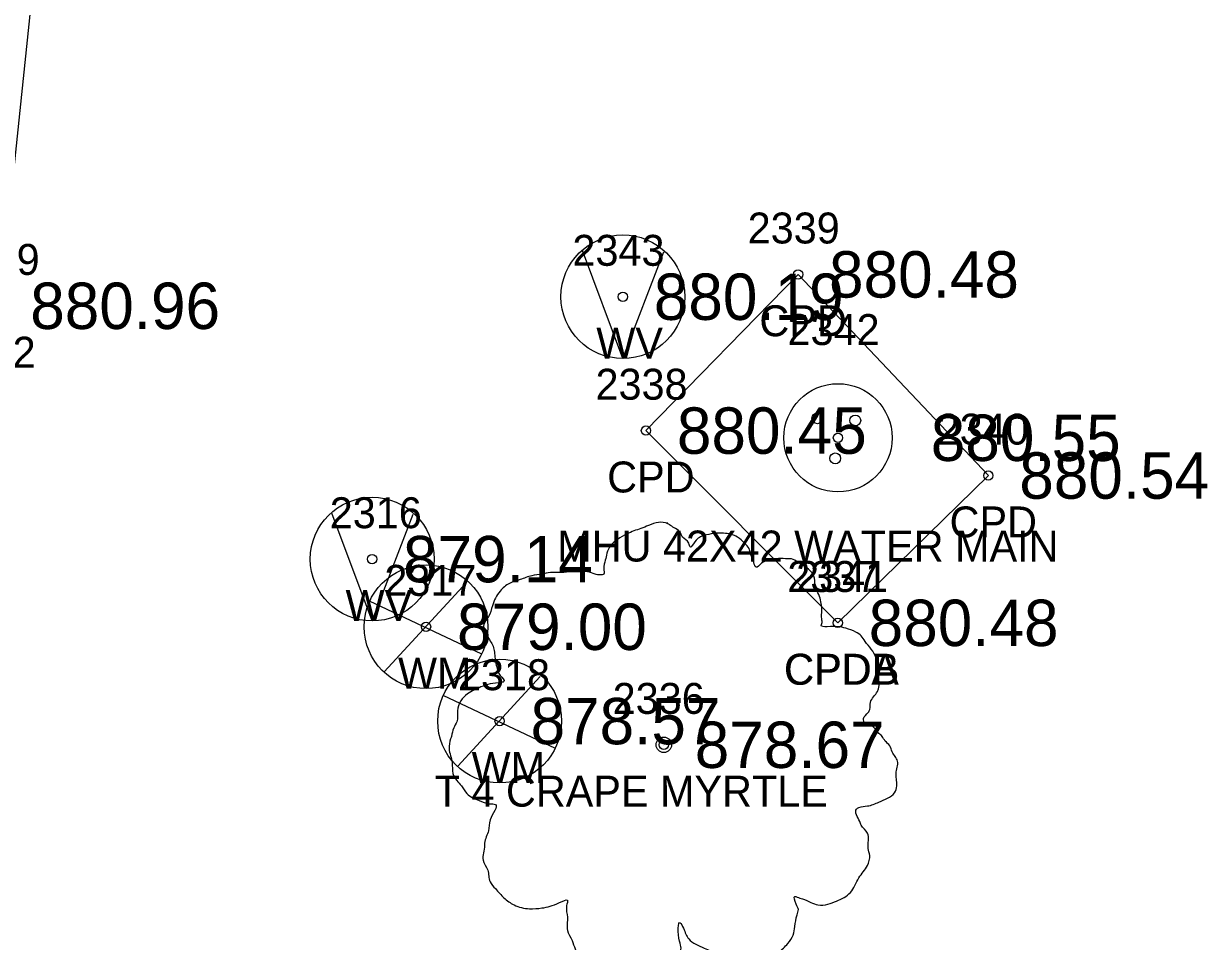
# Model space of a CAD drawing. Extents: x 1622501 to 1626664, y 1117816 to 1121579.
# Drawn here: x 1623647.96 to 1623686.21, y 1118800.49 to 1118830.17 of the extents above; entities that cross this region are included whole.
import ezdxf

# ---------------------------------------------------------------- set-up
doc = ezdxf.new("R2010")
doc.units = 0
for name, color, linetype in [('RD_EX_Conc', 7, 'Continuous'), ('RD_EX_Conc_txCode', 7, 'Continuous'), ('RD_EX_DR_Inlet', 7, 'Continuous'), ('RD_EX_TX_Conc_ELEV', 7, 'Continuous'), ('RD_EX_TX_UT_ELEV', 7, 'Continuous'), ('RD_EX_TX_VEG_ELEV', 7, 'Continuous'), ('RD_EX_UT', 7, 'Continuous'), ('RD_EX_UT_txCode', 7, 'Continuous'), ('RD_EX_VEG', 7, 'Continuous'), ('RD_EX_VEG_txCode', 7, 'Continuous'), ('RD_SMD_Locator', 7, 'Continuous')]:
    doc.layers.add(name, color=color, linetype=linetype)

msp = doc.modelspace()

# ---------------------------------------------------------------- linework, layer by layer
at = {"layer": 'RD_EX_Conc'}
msp.add_lwpolyline([(1623674.268, 1118810.792), (1623668.07, 1118817.009), (1623672.987, 1118822.06), (1623679.135, 1118815.556), (1623674.268, 1118810.792)], dxfattribs=at)
at = {"layer": 'RD_EX_DR_Inlet'}
for centre, radius in [((1623674.275, 1118816.776), 1.75), ((1623673.61, 1118817.406), 0.175), ((1623674.834, 1118817.336), 0.175), ((1623674.187, 1118816.111), 0.175)]:
    msp.add_circle(centre, radius, dxfattribs=at)
at = {"layer": 'RD_EX_UT'}
for p, q in [((1623667.324, 1118819.345), (1623666.02, 1118822.828)), ((1623667.324, 1118819.345), (1623668.646, 1118822.791)), ((1623659.221, 1118810.86), (1623657.917, 1118814.343)), ((1623659.221, 1118810.86), (1623660.543, 1118814.306)), ((1623659.611, 1118809.208), (1623662.278, 1118812.105)), ((1623659.129, 1118811.504), (1623662.76, 1118809.791)), ((1623661.988, 1118806.157), (1623664.656, 1118809.053)), ((1623661.507, 1118808.452), (1623665.138, 1118806.739))]:
    msp.add_line(p, q, dxfattribs=at)
for centre in [(1623667.324, 1118821.338), (1623659.221, 1118812.853), (1623660.963, 1118810.666), (1623663.341, 1118807.615)]:
    msp.add_circle(centre, 2, dxfattribs=at)
at = {"layer": 'RD_EX_VEG'}
msp.add_lwpolyline([(1623521.176, 1118767.401), (1623524.275, 1118784.229), (1623557.752, 1118811.333), (1623567.718, 1118819.167), (1623589.369, 1118837.784), (1623606.677, 1118849.462), (1623639.35, 1118859.652), (1623649.623, 1118844.55), (1623647.172, 1118821.044), (1623623.608, 1118805.437), (1623551.43, 1118765.667)], dxfattribs=at)
for centre, radius in [((1623668.647, 1118806.849), 0.25), ((1623668.635, 1118806.83), 0.0001)]:
    msp.add_circle(centre, radius, dxfattribs=at)
for points in [[(1623668.779, 1118814.016), (1623668.479, 1118814.041), (1623668.155, 1118813.941), (1623667.905, 1118813.841), (1623667.68, 1118813.766), (1623667.455, 1118813.666), (1623667.155, 1118813.492), (1623666.93, 1118813.292), (1623666.805, 1118813.042), (1623666.755, 1118812.817), (1623666.705, 1118812.542), (1623666.705, 1118812.367), (1623666.58, 1118812.342), (1623666.43, 1118812.367), (1623666.18, 1118812.442), (1623665.931, 1118812.442), (1623665.681, 1118812.442), (1623665.331, 1118812.417), (1623664.981, 1118812.417), (1623664.706, 1118812.367), (1623664.381, 1118812.317), (1623664.006, 1118812.192), (1623663.657, 1118812.067), (1623663.357, 1118811.817), (1623663.107, 1118811.343), (1623662.982, 1118810.993), (1623662.832, 1118810.743), (1623662.982, 1118810.293), (1623663.157, 1118809.943), (1623663.182, 1118809.743), (1623663.257, 1118809.318), (1623663.357, 1118809.094), (1623663.482, 1118808.894), (1623663.407, 1118808.869), (1623663.032, 1118808.819), (1623662.732, 1118808.719), (1623662.307, 1118808.494), (1623662.082, 1118808.269), (1623661.982, 1118807.944), (1623661.957, 1118807.594), (1623661.857, 1118807.394), (1623661.782, 1118807.119), (1623661.757, 1118807.044), (1623661.707, 1118806.72), (1623661.807, 1118806.27), (1623661.832, 1118805.92), (1623661.957, 1118805.695), (1623662.107, 1118805.52), (1623662.282, 1118805.27), (1623662.682, 1118805.045), (1623663.007, 1118804.945), (1623663.207, 1118804.92), (1623663.032, 1118804.421), (1623662.982, 1118804.071), (1623662.857, 1118803.671), (1623662.857, 1118803.596), (1623662.807, 1118803.121), (1623662.957, 1118802.796), (1623663.032, 1118802.421), (1623663.207, 1118802.197), (1623663.482, 1118801.897), (1623663.806, 1118801.672), (1623664.306, 1118801.547), (1623664.706, 1118801.572), (1623665.281, 1118801.747), (1623665.531, 1118801.822), (1623665.506, 1118801.647), (1623665.531, 1118801.272), (1623665.531, 1118800.847), (1623665.681, 1118800.522), (1623665.781, 1118800.247), (1623665.931, 1118799.997), (1623666.255, 1118799.773), (1623666.655, 1118799.698), (1623667.08, 1118799.548), (1623667.53, 1118799.473), (1623668.03, 1118799.448), (1623668.629, 1118799.598), (1623668.904, 1118799.723), (1623669.004, 1118799.898), (1623669.204, 1118800.272), (1623669.154, 1118800.497), (1623669.179, 1118801.097), (1623669.279, 1118800.922), (1623669.454, 1118800.572), (1623669.954, 1118800.272), (1623670.354, 1118800.097), (1623670.828, 1118799.947), (1623671.128, 1118799.873), (1623671.603, 1118799.947), (1623671.978, 1118800.022), (1623672.353, 1118800.147), (1623672.653, 1118800.422), (1623672.828, 1118800.697), (1623672.878, 1118800.972), (1623672.952, 1118801.347), (1623673.002, 1118801.522)], [(1623673.002, 1118801.522), (1623672.928, 1118801.697), (1623672.878, 1118801.947), (1623672.952, 1118801.922), (1623673.127, 1118801.872), (1623673.402, 1118801.747), (1623673.627, 1118801.672), (1623673.952, 1118801.697), (1623674.227, 1118801.797), (1623674.677, 1118802.072), (1623674.952, 1118802.546), (1623675.226, 1118802.946), (1623675.301, 1118803.271), (1623675.251, 1118803.496), (1623675.226, 1118803.996), (1623675.027, 1118804.246), (1623674.977, 1118804.371), (1623674.877, 1118804.77), (1623674.952, 1118804.82), (1623675.226, 1118804.87), (1623675.601, 1118804.995), (1623675.876, 1118805.12), (1623676.101, 1118805.295), (1623676.176, 1118805.52), (1623676.151, 1118805.92), (1623676.201, 1118806.32), (1623676.126, 1118806.47), (1623676.026, 1118806.62), (1623675.951, 1118806.82), (1623675.801, 1118806.969), (1623675.701, 1118807.119), (1623675.601, 1118807.219), (1623675.476, 1118807.369), (1623675.301, 1118807.494), (1623675.152, 1118807.544), (1623675.102, 1118807.694), (1623675.251, 1118807.894), (1623675.301, 1118807.994), (1623675.326, 1118808.219), (1623675.551, 1118808.569), (1623675.601, 1118808.969), (1623675.551, 1118809.393), (1623675.501, 1118809.668), (1623675.351, 1118809.943), (1623675.152, 1118810.193), (1623675.027, 1118810.368), (1623674.852, 1118810.493), (1623674.527, 1118810.618), (1623674.277, 1118810.668), (1623673.927, 1118810.668), (1623673.727, 1118810.718), (1623673.752, 1118810.768), (1623673.752, 1118810.918), (1623673.752, 1118811.193), (1623673.677, 1118811.642), (1623673.527, 1118812.142), (1623673.527, 1118812.167), (1623673.427, 1118812.417), (1623673.202, 1118812.617), (1623673.027, 1118812.717), (1623672.828, 1118812.842), (1623672.578, 1118812.867), (1623672.278, 1118812.867), (1623672.003, 1118812.817), (1623671.803, 1118812.717), (1623671.628, 1118812.592), (1623671.553, 1118812.742), (1623671.453, 1118813.042), (1623671.403, 1118813.192), (1623671.253, 1118813.367), (1623671.028, 1118813.567), (1623670.578, 1118813.691), (1623669.954, 1118813.617), (1623669.654, 1118813.417), (1623669.504, 1118813.242), (1623669.454, 1118813.367), (1623669.254, 1118813.567), (1623669.154, 1118813.741), (1623668.979, 1118813.866), (1623668.829, 1118813.966), (1623668.729, 1118814.016)]]:
    msp.add_spline(points, degree=3, dxfattribs=at)
at = {"layer": 'RD_SMD_Locator'}
for centre in [(1623672.987, 1118822.06), (1623667.324, 1118821.338), (1623668.07, 1118817.009), (1623674.275, 1118816.776), (1623679.135, 1118815.556), (1623659.221, 1118812.853), (1623660.963, 1118810.666), (1623674.268, 1118810.792), (1623674.268, 1118810.792), (1623663.341, 1118807.615), (1623668.647, 1118806.849)]:
    msp.add_circle(centre, 0.15, dxfattribs=at)

# ---------------------------------------------------------------- texts
at = {"layer": 'RD_EX_Conc_txCode'}
for s, p in [('2339', (1623671.357, 1118823.06)), ('CPD', (1623671.735, 1118820.06)), ('2338', (1623666.44, 1118818.009)), ('2340', (1623677.466, 1118816.556)), ('CPD', (1623666.818, 1118815.009)), ('CPD', (1623677.883, 1118813.556)), ('2337', (1623672.638, 1118811.792)), ('2341', (1623672.922, 1118811.792)), ('CPDA', (1623672.528, 1118808.792)), ('CPDB', (1623672.544, 1118808.792))]:
    msp.add_text(s, height=1, dxfattribs=at).set_placement(p)
at = {"layer": 'RD_EX_TX_Conc_ELEV'}
for s, p in [('880.48', (1623673.987, 1118821.31)), ('880.45', (1623669.07, 1118816.259)), ('880.54', (1623680.135, 1118814.806)), ('880.48', (1623675.268, 1118810.042)), ('880.48', (1623675.268, 1118810.042))]:
    msp.add_text(s, height=1.5, dxfattribs=at).set_placement(p)
at = {"layer": 'RD_EX_TX_UT_ELEV'}
for s, p in [('880.19', (1623668.324, 1118820.588)), ('880.55', (1623677.275, 1118816.026)), ('879.14', (1623660.221, 1118812.103)), ('879.00', (1623661.963, 1118809.916)), ('878.57', (1623664.341, 1118806.865))]:
    msp.add_text(s, height=1.5, dxfattribs=at).set_placement(p)
at = {"layer": 'RD_EX_TX_VEG_ELEV'}
for s, p in [('880.96', (1623648.172, 1118820.294)), ('878.67', (1623669.647, 1118806.099))]:
    msp.add_text(s, height=1.5, dxfattribs=at).set_placement(p)
at = {"layer": 'RD_EX_UT_txCode'}
for s, p in [('2343', (1623665.694, 1118822.338)), ('2342', (1623672.645, 1118819.776)), ('WV', (1623666.465, 1118819.338)), ('2316', (1623657.851, 1118813.853)), ('MHU 42X42 WATER MAIN', (1623665.204, 1118812.776)), ('2317', (1623659.616, 1118811.666)), ('WV', (1623658.362, 1118810.853)), ('WM', (1623660.057, 1118808.666)), ('2318', (1623661.994, 1118808.615)), ('WM', (1623662.435, 1118805.615))]:
    msp.add_text(s, height=1, dxfattribs=at).set_placement(p)
at = {"layer": 'RD_EX_VEG_txCode'}
for s, p in [('2309', (1623645.502, 1118822.044)), ('SL2', (1623645.967, 1118819.044)), ('2336', (1623666.994, 1118807.849)), ('T 4 CRAPE MYRTLE', (1623661.242, 1118804.849))]:
    msp.add_text(s, height=1, dxfattribs=at).set_placement(p)

doc.saveas('drawing.dxf')
